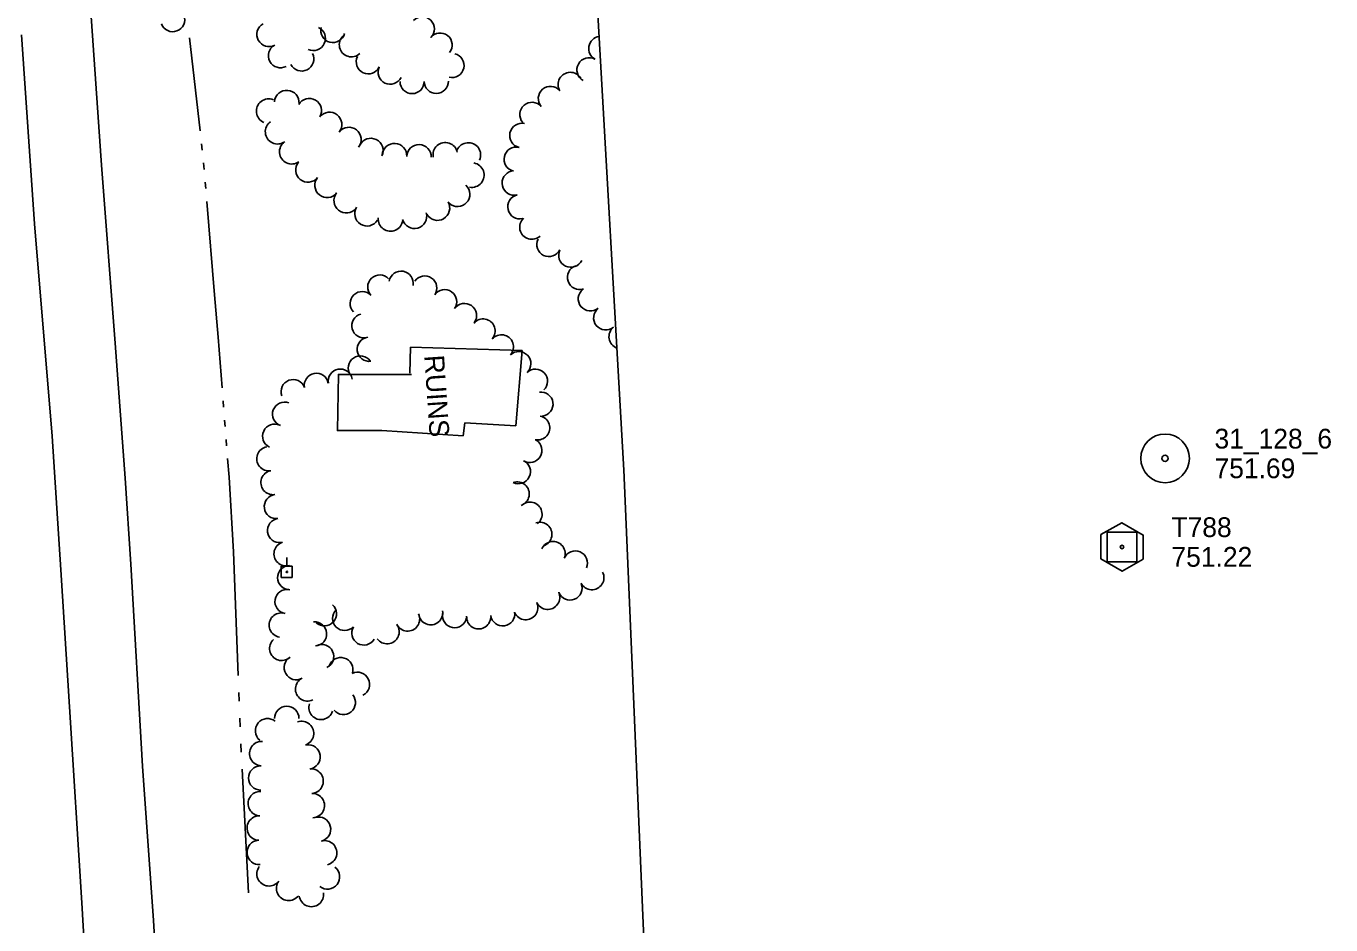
# Model space of a CAD drawing. Extents: x 589250 to 1188077, y 162953 to 363065.
# Drawn here: x 594345.1 to 594741.3, y 171341.3 to 171614.1 of the extents above; entities that cross this region are included whole.
import ezdxf

# ---------------------------------------------------------------- set-up
doc = ezdxf.new("R2010")
doc.units = 0
for name, color, linetype in [('E_BLD_HvyDash', 7, 'Continuous'), ('E_BLD_Text', 7, 'Continuous'), ('E_LAND_TreeLine_P', 7, 'Continuous'), ('E_MAP_Control', 7, 'Continuous'), ('E_MAP_Limits', 7, 'Continuous'), ('E_MAP_PassPoints', 7, 'Continuous'), ('E_RDWY', 7, 'Continuous'), ('E_UTL_EPowerPole', 7, 'Continuous'), ('E_WTR_FlowLine', 7, 'Continuous')]:
    doc.layers.add(name, color=color, linetype=linetype)

msp = doc.modelspace()

# ---------------------------------------------------------------- linework, layer by layer
at = {"layer": 'E_BLD_HvyDash'}
for p, q in [((594461.81, 171516.68), (594461.62, 171508.8)), ((594495.69, 171515.67), (594461.81, 171516.68)), ((594493.78, 171492.81), (594495.69, 171515.67)), ((594453.09, 171491.34), (594477.79, 171489.78)), ((594477.79, 171489.78), (594478.28, 171493.72)), ((594478.28, 171493.72), (594493.78, 171492.81))]:
    msp.add_line(p, q, dxfattribs=at)
msp.add_lwpolyline([(594462.17, 171508.3), (594439.96, 171508.37), (594439.64, 171491.34), (594453.09, 171491.34)], dxfattribs=at)
at = {"layer": 'E_LAND_TreeLine_P'}
for centre, radius, start, end in [((594389.61, 171616.03), 3.67, 200.5048, 20.5048), ((594418.83, 171611.52), 3.67, 118.5012, 298.5012), ((594432.32, 171610.33), 3.67, 245.0584, 65.0584), ((594438.24, 171612.74), 3.67, 165.5903, 345.5903), ((594465.4, 171613.22), 3.67, 315.5217, 135.5217), ((594443.87, 171608.42), 3.67, 133.4006, 313.4006), ((594470.82, 171608.3), 3.67, 321.8619, 141.8619), ((594519.64, 171607.27), 3.7, 98.6612, 241.1639), ((594422.33, 171605.08), 3.67, 118.5012, 298.5012), ((594428.79, 171604.1), 3.67, 207.0868, 27.0868), ((594474.42, 171602.13), 3.67, 256.4855, 76.4855), ((594449.01, 171603.24), 3.67, 154.5184, 334.5184), ((594455.63, 171600.08), 3.67, 154.5184, 334.5184), ((594516.06, 171600.78), 3.7, 61.1639, 241.1639), ((594510.35, 171596.35), 3.7, 31.1724, 211.1724), ((594424.25, 171590.85), 3.73, 355.552, 175.552), ((594462.32, 171597.25), 3.67, 180.5217, 0.5217), ((594469.65, 171597.32), 3.67, 180.5217, 0.5217), ((594504.33, 171592.08), 3.7, 40.6777, 220.6777), ((594418.75, 171588.27), 3.73, 67.3231, 247.3231), ((594431.1, 171588.38), 3.73, 329.9425, 149.9425), ((594498.71, 171587.25), 3.7, 40.6777, 220.6777), ((594437.25, 171584.21), 3.73, 322.1036, 142.1036), ((594421.46, 171582.02), 3.73, 125.3462, 305.3462), ((594443.13, 171579.63), 3.73, 322.1036, 142.1036), ((594495.64, 171580.87), 3.7, 76.7401, 256.7401), ((594425.77, 171575.94), 3.73, 125.3462, 305.3462), ((594449.79, 171576.29), 3.73, 333.9566, 153.9566), ((594456.95, 171574.77), 3.73, 356.4361, 176.4361), ((594464.39, 171574.39), 3.73, 357.9191, 177.9191), ((594472.39, 171575.02), 3.73, 11.8316, 191.8316), ((594479.4, 171574.96), 3.73, 335.5048, 155.5048), ((594493.94, 171573.66), 3.7, 76.7401, 256.7401), ((594430.69, 171570.43), 3.73, 141.2323, 321.2323), ((594480.44, 171568.86), 3.73, 259.7374, 79.7374), ((594493.34, 171566.45), 3.7, 103.2021, 283.2021), ((594436.5, 171565.76), 3.73, 141.2323, 321.2323), ((594442.31, 171561.09), 3.73, 141.2323, 321.2323), ((594476.11, 171563.03), 3.73, 227.1583, 47.1583), ((594495.04, 171559.24), 3.7, 103.2021, 283.2021), ((594448.62, 171557.13), 3.73, 147.9025, 327.9025), ((594470.01, 171558.85), 3.73, 210.2666, 30.2666), ((594455.75, 171555.53), 3.73, 174.1815, 354.1815), ((594463.03, 171556.38), 3.73, 195.4531, 15.4531), ((594498.68, 171553.07), 3.7, 133.2311, 313.2311), ((594503.87, 171547.82), 3.7, 153.9566, 333.9566), ((594510.52, 171544.57), 3.7, 153.9566, 333.9566), ((594452.49, 171534.89), 3.67, 43.3191, 223.3191), ((594458.98, 171536.05), 3.67, 349.5002, 169.5002), ((594466.16, 171534.61), 3.67, 325.2493, 145.2493), ((594513.19, 171537.82), 3.7, 108.4496, 288.4496), ((594447.14, 171529.85), 3.67, 43.3191, 223.3191), ((594472.19, 171530.43), 3.67, 325.2493, 145.2493), ((594516.47, 171531.31), 3.7, 129.0386, 309.0386), ((594447.66, 171523.15), 3.67, 104.9425, 284.9425), ((594478.23, 171526.24), 3.67, 325.2493, 145.2493), ((594521.13, 171525.55), 3.7, 129.0386, 309.0386), ((594483.86, 171521.53), 3.67, 319.3358, 139.3358), ((594525.8, 171519.8), 3.7, 129.0386, 249.2171), ((594449.31, 171516), 3.67, 97.2315, 277.2315), ((594489.43, 171516.74), 3.67, 319.3358, 139.3358), ((594494.7, 171511.64), 3.67, 313.5468, 133.5468), ((594446.61, 171510.33), 3.67, 34.6814, 214.6814), ((594426.19, 171503.15), 3.67, 20.5048, 200.5048), ((594433.25, 171505.07), 3.67, 9.984, 189.984), ((594440.49, 171506.34), 3.67, 9.984, 189.984), ((594499.76, 171506.31), 3.67, 313.5468, 133.5468), ((594501.44, 171499.37), 3.67, 277.6467, 97.6467), ((594423.59, 171496.3), 3.67, 69.4842, 249.4842), ((594500.47, 171492.16), 3.67, 258.1826, 78.1826), ((594420.57, 171489.61), 3.67, 64.7007, 244.7007), ((594498.08, 171485.32), 3.67, 238.5163, 58.5163), ((594418.81, 171482.78), 3.67, 99.7327, 279.7327), ((594420.05, 171475.54), 3.67, 99.7327, 279.7327), ((594494.59, 171478.87), 3.67, 243.9566, 63.9566), ((594494.23, 171472.09), 3.67, 288.9566, 108.9566), ((594421.09, 171468.27), 3.67, 97.4747, 277.4747), ((594498.12, 171465.96), 3.67, 308.2159, 128.2159), ((594422.05, 171460.98), 3.67, 97.4747, 277.4747), ((594501.11, 171459.86), 3.67, 288.7446, 108.7446), ((594424.03, 171453.92), 3.67, 106.2303, 286.2303), ((594505.11, 171454.01), 3.67, 337.111, 157.111), ((594511.87, 171451.14), 3.67, 336.6802, 156.6802), ((594425.13, 171446.72), 3.67, 91.1835, 271.1835), ((594516.9, 171446.71), 3.67, 206.8747, 26.8747), ((594510.27, 171443.55), 3.67, 202.5586, 22.5586), ((594424.32, 171439.44), 3.67, 80.8473, 260.8473), ((594503.5, 171440.71), 3.67, 205.0847, 25.0847), ((594422.55, 171432.32), 3.67, 82.1795, 262.1795), ((594435.69, 171435.74), 3.67, 227.7992, 47.7992), ((594441.84, 171434.32), 3.67, 135.3096, 315.3096), ((594460.95, 171434.13), 3.67, 205.0847, 25.0847), ((594467.96, 171436.06), 3.67, 188.4397, 8.4397), ((594475.2, 171435.16), 3.67, 170.3016, 350.3016), ((594489.82, 171435.73), 3.67, 188.1629, 8.1629), ((594496.84, 171437.59), 3.67, 205.0847, 25.0847), ((594432.69, 171429.64), 3.67, 274.3952, 94.3952), ((594447.65, 171429.91), 3.67, 149.3459, 329.3459), ((594454.72, 171430.28), 3.67, 215.0048, 35.0048), ((594482.54, 171434.8), 3.67, 177.4472, 357.4472), ((594422.7, 171425.2), 3.67, 131.9431, 311.9431), ((594434.86, 171422.74), 3.67, 295.3265, 115.3265), ((594427.11, 171419.38), 3.67, 119.6674, 299.6674), ((594440.66, 171418.8), 3.67, 343.2069, 163.2069), ((594430.55, 171412.89), 3.67, 115.773, 295.773), ((594445.74, 171414.35), 3.67, 296.8747, 116.8747), ((594424.25, 171403.97), 3.71, 0.3096, 180.3096), ((594434.63, 171407.29), 3.67, 161.8747, 341.8747), ((594441.45, 171408.8), 3.67, 219.599, 39.599), ((594418.4, 171400.24), 3.71, 50.504, 230.504), ((594428.73, 171399.42), 3.71, 288.7446, 108.7446), ((594416.65, 171393.32), 3.71, 86.9431, 266.9431), ((594430.71, 171392.3), 3.71, 278.0748, 98.0748), ((594416.35, 171385.91), 3.71, 90.3096, 270.3096), ((594431.65, 171384.95), 3.71, 272.7992, 92.7992), ((594416.22, 171378.12), 3.71, 87.5833, 267.5833), ((594432.01, 171377.54), 3.71, 272.7992, 92.7992), ((594415.91, 171370.71), 3.71, 87.5833, 267.5833), ((594433.88, 171370.36), 3.71, 284.9305, 104.9305), ((594415.91, 171363.3), 3.71, 94.7083, 274.7083), ((594435.74, 171363.18), 3.71, 284.3459, 104.3459), ((594418.87, 171356.82), 3.71, 143.4397, 323.4397), ((594436.6, 171355.88), 3.71, 232.1524, 52.1524), ((594424.83, 171352.4), 3.71, 143.4397, 323.4397), ((594431.73, 171350.56), 3.71, 187.4346, 7.4346)]:
    msp.add_arc(centre, radius, start, end, dxfattribs=at)
at = {"layer": 'E_MAP_Control'}
for p, q in [((594673.4, 171451.5), (594673.4, 171460.5)), ((594673.4, 171460.5), (594682.4, 171460.5)), ((594673.4, 171451.5), (594673.4, 171460.5)), ((594673.4, 171460.5), (594682.4, 171460.5)), ((594682.4, 171460.5), (594682.4, 171451.5)), ((594682.4, 171460.5), (594682.4, 171451.5)), ((594682.4, 171451.5), (594673.4, 171451.5)), ((594682.4, 171451.5), (594673.4, 171451.5))]:
    msp.add_line(p, q, dxfattribs=at)
msp.add_lwpolyline([(594671.49, 171459.77), (594671.49, 171452.38), (594677.95, 171448.65), (594684.34, 171452.31), (594684.34, 171459.64), (594677.82, 171463.37)], close=True, dxfattribs=at)
msp.add_lwpolyline([(594671.49, 171459.77), (594671.49, 171452.38), (594677.95, 171448.65), (594684.34, 171452.31), (594684.34, 171459.64), (594677.82, 171463.37)], close=True, dxfattribs=at)
msp.add_circle((594677.9, 171456), 0.546, dxfattribs=at)
msp.add_circle((594677.9, 171456), 0.546, dxfattribs=at)
at = {"layer": 'E_MAP_Limits'}
for p, q in [((594526.6, 171479.29), (594491.69, 172090.31)), ((594526.6, 171479.43), (594541.14, 171140.56))]:
    msp.add_line(p, q, dxfattribs=at)
at = {"layer": 'E_MAP_PassPoints'}
for radius in [7.38, 7.38, 0.945, 0.945]:
    msp.add_circle((594690.98, 171482.9), radius, dxfattribs=at)
at = {"layer": 'E_RDWY'}
for p, q in [((594364.52, 171621.35), (594367.95, 171571.83)), ((594343.73, 171611.4), (594347.6, 171554.06)), ((594367.95, 171571.83), (594372.17, 171517.85)), ((594347.6, 171554.06), (594353.03, 171489.66)), ((594372.17, 171517.85), (594375.15, 171476.89)), ((594353.03, 171489.66), (594355.64, 171449.07)), ((594375.15, 171476.89), (594376.88, 171450.83)), ((594355.64, 171449.07), (594358.24, 171407.47)), ((594376.88, 171450.83), (594380.45, 171389.5)), ((594358.24, 171407.47), (594361.99, 171348.05)), ((594380.45, 171389.5), (594383.75, 171342.65)), ((594361.99, 171348.05), (594364.91, 171301.58)), ((594383.75, 171342.65), (594386.67, 171294.66))]:
    msp.add_line(p, q, dxfattribs=at)
at = {"layer": 'E_UTL_EPowerPole'}
for points in [[(594424.27, 171450.14), (594424.27, 171452.78)], [(594425.94, 171450.14), (594422.59, 171450.14)], [(594422.59, 171450.14), (594422.59, 171446.78)], [(594425.94, 171446.78), (594425.94, 171450.14)], [(594422.59, 171446.78), (594425.94, 171446.78)]]:
    msp.add_lwpolyline(points, dxfattribs=at)
msp.add_circle((594424.3, 171448.46), 0.217, dxfattribs=at)
at = {"layer": 'E_WTR_FlowLine'}
for p, q in [((594394.72, 171610.46), (594397.95, 171582.27)), ((594398.39, 171578.38), (594398.61, 171576.44)), ((594398.98, 171572.54), (594399.14, 171570.59)), ((594399.46, 171566.69), (594399.63, 171564.74)), ((594399.95, 171560.84), (594402.3, 171532.56)), ((594402.3, 171532.56), (594403.37, 171519.64)), ((594403.37, 171519.64), (594404.59, 171504.27)), ((594404.9, 171500.37), (594405.05, 171498.42)), ((594405.36, 171494.52), (594405.52, 171492.56)), ((594405.83, 171488.66), (594405.98, 171486.71)), ((594406.29, 171482.81), (594406.74, 171477.2)), ((594406.74, 171477.2), (594408.06, 171454.49)), ((594408.06, 171454.49), (594409.5, 171416.99)), ((594409.7, 171411.81), (594409.8, 171409.23)), ((594410, 171404.05), (594410.1, 171401.47)), ((594410.3, 171396.3), (594410.4, 171393.71)), ((594410.66, 171388.54), (594412.65, 171351.07))]:
    msp.add_line(p, q, dxfattribs=at)

# ---------------------------------------------------------------- texts
at = {"layer": 'E_BLD_Text'}
msp.add_text('RUINS', height=6, rotation=273.8882, dxfattribs=at).set_placement((594466, 171514.09))
at = {"layer": 'E_MAP_Control'}
for s, p in [('T788', (594692.91, 171459.01)), ('T788', (594692.91, 171459.01)), ('751.22', (594692.91, 171450.01)), ('751.22', (594692.91, 171450.01))]:
    msp.add_text(s, height=6, dxfattribs=at).set_placement(p)
at = {"layer": 'E_MAP_PassPoints'}
for s, p in [('31_128_6', (594705.98, 171485.88)), ('31_128_6', (594705.98, 171485.88)), ('751.69', (594705.98, 171476.88)), ('751.69', (594705.98, 171476.88))]:
    msp.add_text(s, height=6, dxfattribs=at).set_placement(p)

doc.saveas('drawing.dxf')
